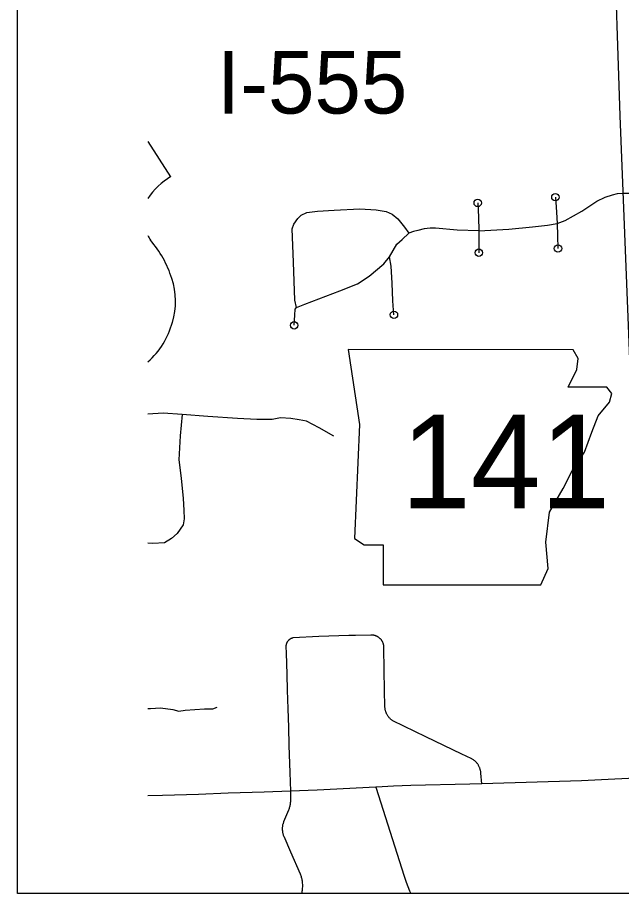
# Model space of a CAD drawing. Extents: x 309348 to 309445, y 336383 to 336484.
# Drawn here: x 309347.661 to 309348.478, y 336395.727 to 336396.912 of the extents above; entities that cross this region are included whole.
import ezdxf

# ---------------------------------------------------------------- set-up
doc = ezdxf.new("R2010")
doc.units = 0
doc.layers.add('R_Annotation', color=7, linetype='Continuous')
doc.layers.add('R_Border Notes', color=7, linetype='Continuous')

msp = doc.modelspace()

# ---------------------------------------------------------------- linework, layer by layer
at = {"layer": 'R_Annotation'}
msp.add_line((309347.8371, 336396.7444), (309347.8678, 336396.6969), dxfattribs=at)
for points in [[(309348.4519, 336397.4614), (309348.5019, 336397.4632), (309348.5032, 336397.4001), (309348.5174, 336397.0394), (309348.5259, 336396.7812), (309348.5516, 336396.1331), (309348.5016, 336396.132), (309348.476, 336396.7794), (309348.4674, 336397.0376), (309348.4532, 336397.3986), (309348.4519, 336397.4614)], [(309348.3884, 336396.6693), (309348.39, 336396.6487), (309348.3907, 336396.6336), (309348.3914, 336396.6167), (309348.3919, 336396.5997)], [(309348.3907, 336396.6336), (309348.4017, 336396.6378), (309348.4244, 336396.6504), (309348.4447, 336396.6639), (309348.4557, 336396.6691), (309348.4657, 336396.6723), (309348.4725, 336396.674), (309348.4793, 336396.6747), (309348.4952, 336396.6745)], [(309348.2833, 336396.6614), (309348.2844, 336396.6422), (309348.2849, 336396.6235), (309348.2849, 336396.5941)], [(309348.0383, 336396.5201), (309348.0361, 336396.5297), (309348.0339, 336396.5814), (309348.0324, 336396.6264), (309348.0343, 336396.6327), (309348.0398, 336396.6404), (309348.0446, 336396.6448), (309348.0523, 336396.6485), (309348.0667, 336396.6504), (309348.0892, 336396.6515), (309348.1236, 336396.6533), (309348.1457, 336396.6522), (309348.1593, 336396.65), (309348.1675, 336396.6463), (309348.1752, 336396.6397), (309348.1844, 336396.6286), (309348.1903, 336396.6205)], [(309348.2849, 336396.6235), (309348.3253, 336396.6261), (309348.3573, 336396.6289), (309348.3779, 336396.6312), (309348.3907, 336396.6336)], [(309348.035, 336396.4958), (309348.0357, 336396.5094), (309348.0365, 336396.5175), (309348.0383, 336396.5201), (309348.0494, 336396.5242), (309348.0966, 336396.5426), (309348.1206, 336396.5518), (309348.1365, 336396.5622), (309348.1564, 336396.5788), (309348.1638, 336396.5884), (309348.1737, 336396.6054), (309348.1811, 336396.612), (309348.1903, 336396.6205)], [(309348.2849, 336396.6235), (309348.2557, 336396.6247), (309348.226, 336396.6273), (309348.219, 336396.6273), (309348.2108, 336396.6263), (309348.2022, 336396.6242), (309348.1966, 336396.6226), (309348.1903, 336396.6205)], [(309348.17, 336396.5101), (309348.1686, 336396.529), (309348.1675, 336396.553), (309348.166, 336396.5758), (309348.1638, 336396.5884)], [(309347.8834, 336396.3752), (309347.8576, 336396.3771), (309347.8371, 336396.3757)], [(309347.8834, 336396.3752), (309347.8808, 336396.3464), (309347.8789, 336396.3138), (309347.8819, 336396.2891), (309347.8849, 336396.2614), (309347.8856, 336396.2457), (309347.886, 336396.2341), (309347.8849, 336396.2258), (309347.8767, 336396.2142), (309347.8692, 336396.2075), (309347.8594, 336396.2015), (309347.8437, 336396.2007), (309347.8371, 336396.201)], [(309348.0886, 336396.3456), (309348.0687, 336396.3572), (309348.0515, 336396.3662), (309348.0418, 336396.3677), (309348.0305, 336396.3699), (309348.0167, 336396.3707), (309348.0051, 336396.3684), (309347.9845, 336396.3684), (309347.9583, 336396.3699), (309347.9182, 336396.3726), (309347.8834, 336396.3752)], [(309348.1472, 336396.0748), (309348.1467, 336396.0751), (309348.1461, 336396.0753), (309348.1456, 336396.0755), (309348.145, 336396.0757), (309348.1445, 336396.0759), (309348.1439, 336396.0761), (309348.1433, 336396.0762), (309348.1428, 336396.0763), (309348.1422, 336396.0764), (309348.1416, 336396.0765), (309348.141, 336396.0766), (309348.1404, 336396.0766), (309348.1398, 336396.0766), (309348.1392, 336396.0766), (309348.1386, 336396.0766), (309348.1181, 336396.076), (309348.1089, 336396.076), (309348.0685, 336396.0746), (309348.0337, 336396.0727), (309348.0333, 336396.0727), (309348.0329, 336396.0726), (309348.0325, 336396.0725), (309348.0321, 336396.0724), (309348.0318, 336396.0722), (309348.0314, 336396.0721), (309348.031, 336396.0719), (309348.0306, 336396.0718), (309348.0303, 336396.0716), (309348.0299, 336396.0714), (309348.0295, 336396.0712), (309348.0292, 336396.071), (309348.0289, 336396.0708), (309348.0285, 336396.0705), (309348.0282, 336396.0703), (309348.0279, 336396.07), (309348.0276, 336396.0697), (309348.0273, 336396.0694), (309348.027, 336396.0692), (309348.0267, 336396.0689), (309348.0265, 336396.0685), (309348.0262, 336396.0682), (309348.026, 336396.0679), (309348.0257, 336396.0676), (309348.0255, 336396.0672), (309348.0253, 336396.0669), (309348.0251, 336396.0665), (309348.025, 336396.0661), (309348.0248, 336396.0658), (309348.0246, 336396.0654), (309348.0245, 336396.065), (309348.0244, 336396.0646), (309348.0242, 336396.0642), (309348.0241, 336396.0638), (309348.0241, 336396.0634), (309348.024, 336396.063), (309348.0239, 336396.0626), (309348.0239, 336396.0622), (309348.0238, 336396.0618), (309348.0238, 336396.0614), (309348.0238, 336396.061), (309348.0238, 336396.0606), (309348.0242, 336396.0525), (309348.0251, 336396.0233), (309348.0257, 336396.0019), (309348.0266, 336395.9767), (309348.0271, 336395.952), (309348.0278, 336395.927), (309348.029, 336395.8904), (309348.0299, 336395.8654)], [(309348.2889, 336395.8752), (309348.2877, 336395.8895), (309348.2876, 336395.8903), (309348.2875, 336395.8912), (309348.2874, 336395.892), (309348.2872, 336395.8928), (309348.287, 336395.8936), (309348.2868, 336395.8944), (309348.2866, 336395.8953), (309348.2863, 336395.896), (309348.286, 336395.8968), (309348.2857, 336395.8976), (309348.2854, 336395.8984), (309348.285, 336395.8991), (309348.2846, 336395.8999), (309348.2842, 336395.9006), (309348.2837, 336395.9013), (309348.2833, 336395.902), (309348.2828, 336395.9027), (309348.2823, 336395.9033), (309348.2817, 336395.904), (309348.2812, 336395.9046), (309348.2806, 336395.9052), (309348.28, 336395.9058), (309348.2794, 336395.9063), (309348.2787, 336395.9069), (309348.2781, 336395.9074), (309348.2774, 336395.9079), (309348.2767, 336395.9084), (309348.276, 336395.9088), (309348.2753, 336395.9092), (309348.2676, 336395.9129), (309348.2617, 336395.9156), (309348.2132, 336395.9388), (309348.1685, 336395.9605), (309348.1678, 336395.9609), (309348.1672, 336395.9614), (309348.1665, 336395.9619), (309348.1659, 336395.9624), (309348.1653, 336395.963), (309348.1647, 336395.9635), (309348.1642, 336395.9641), (309348.1636, 336395.9647), (309348.1631, 336395.9653), (309348.1626, 336395.966), (309348.1621, 336395.9666), (309348.1617, 336395.9673), (309348.1612, 336395.968), (309348.1608, 336395.9687), (309348.1605, 336395.9694), (309348.1601, 336395.9701), (309348.1598, 336395.9709), (309348.1594, 336395.9716), (309348.1592, 336395.9724), (309348.1589, 336395.9731), (309348.1587, 336395.9739), (309348.1585, 336395.9747), (309348.1583, 336395.9755), (309348.1581, 336395.9763), (309348.158, 336395.9771), (309348.1579, 336395.9779), (309348.1578, 336395.9787), (309348.1578, 336395.9795), (309348.1578, 336395.9803), (309348.1574, 336396.0011), (309348.1566, 336396.0298), (309348.1565, 336396.0589), (309348.1565, 336396.0595), (309348.1565, 336396.0601), (309348.1565, 336396.0607), (309348.1564, 336396.0613), (309348.1563, 336396.0618), (309348.1563, 336396.0624), (309348.1562, 336396.063), (309348.156, 336396.0636), (309348.1559, 336396.0642), (309348.1557, 336396.0647), (309348.1555, 336396.0653), (309348.1553, 336396.0658), (309348.1551, 336396.0664), (309348.1549, 336396.0669), (309348.1546, 336396.0675), (309348.1543, 336396.068), (309348.154, 336396.0685), (309348.1537, 336396.069), (309348.1534, 336396.0695), (309348.153, 336396.0699), (309348.1527, 336396.0704), (309348.1523, 336396.0709), (309348.1519, 336396.0713), (309348.1515, 336396.0717), (309348.1511, 336396.0721), (309348.1506, 336396.0725), (309348.1502, 336396.0729), (309348.1497, 336396.0733), (309348.1492, 336396.0736), (309348.1487, 336396.0739), (309348.1482, 336396.0743), (309348.1477, 336396.0745), (309348.1472, 336396.0748)], [(309347.8371, 336395.977), (309347.8404, 336395.9773), (309347.8541, 336395.9781), (309347.8706, 336395.9758), (309347.879, 336395.9738), (309347.8873, 336395.9751), (309347.9137, 336395.9766), (309347.9249, 336395.9766), (309347.9306, 336395.9791)], [(309348.5235, 336395.8842), (309348.4237, 336395.8794), (309348.2889, 336395.8752)], [(309348.2889, 336395.8752), (309348.2726, 336395.875), (309348.1927, 336395.8731), (309348.1695, 336395.8722), (309348.1462, 336395.8708), (309348.1453, 336395.8707)], [(309348.0299, 336395.8654), (309347.9944, 336395.8642), (309347.9456, 336395.8625), (309347.9055, 336395.8609), (309347.8568, 336395.8593), (309347.8371, 336395.8591)], [(309348.0299, 336395.8654), (309348.0298, 336395.8518), (309348.0298, 336395.8507), (309348.0297, 336395.8495), (309348.0295, 336395.8484), (309348.0294, 336395.8473), (309348.0292, 336395.8461), (309348.0289, 336395.845), (309348.0287, 336395.8439), (309348.0283, 336395.8428), (309348.028, 336395.8417), (309348.0276, 336395.8406), (309348.0272, 336395.8396), (309348.0207, 336395.8238), (309348.0204, 336395.823), (309348.0201, 336395.8222), (309348.0199, 336395.8213), (309348.0196, 336395.8205), (309348.0194, 336395.8197), (309348.0193, 336395.8188), (309348.0191, 336395.8179), (309348.019, 336395.8171), (309348.0189, 336395.8162), (309348.0189, 336395.8153), (309348.0189, 336395.8145), (309348.0189, 336395.8136), (309348.0189, 336395.8127), (309348.019, 336395.8119), (309348.0191, 336395.811), (309348.0192, 336395.8101), (309348.0194, 336395.8093), (309348.0196, 336395.8084), (309348.0198, 336395.8076), (309348.02, 336395.8067), (309348.0203, 336395.8059), (309348.0206, 336395.8051), (309348.0209, 336395.8043), (309348.0301, 336395.7831), (309348.0431, 336395.7533), (309348.0435, 336395.7522), (309348.0439, 336395.7511), (309348.0443, 336395.75), (309348.0446, 336395.7489), (309348.0449, 336395.7478), (309348.0452, 336395.7466), (309348.0454, 336395.7455), (309348.0457, 336395.7439), (309348.0459, 336395.7423), (309348.046, 336395.7407), (309348.0461, 336395.7391), (309348.0461, 336395.7375), (309348.0461, 336395.7359), (309348.046, 336395.7343), (309348.0459, 336395.7327), (309348.0457, 336395.7311), (309348.0455, 336395.7295), (309348.0452, 336395.7279), (309348.0449, 336395.7269)], [(309348.1453, 336395.8707), (309348.066, 336395.8666), (309348.0299, 336395.8654)], [(309348.1453, 336395.8707), (309348.1839, 336395.7503), (309348.1867, 336395.742), (309348.1911, 336395.7303), (309348.1926, 336395.7269)]]:
    msp.add_lwpolyline(points, dxfattribs=at)
msp.add_lwpolyline([(309348.1079, 336396.4629), (309348.1232, 336396.3614), (309348.1164, 336396.2074), (309348.1299, 336396.1989), (309348.1553, 336396.1989), (309348.1553, 336396.1447), (309348.3685, 336396.1447), (309348.3787, 336396.1667), (309348.3753, 336396.2023), (309348.3804, 336396.2429), (309348.399, 336396.2751), (309348.4109, 336396.2987), (309348.4278, 336396.3241), (309348.4379, 336396.3512), (309348.4464, 336396.3732), (309348.4616, 336396.3918), (309348.465, 336396.4037), (309348.4582, 336396.4121), (309348.4058, 336396.4121), (309348.4176, 336396.4358), (309348.4193, 336396.4511), (309348.4123, 336396.4628)], close=True, dxfattribs=at)
for centre in [(309348.2833, 336396.6614), (309348.3884, 336396.6693), (309348.2849, 336396.5941), (309348.3919, 336396.5997), (309348.17, 336396.5101), (309348.035, 336396.4958)]:
    msp.add_circle(centre, 0.005, dxfattribs=at)
for centre, radius, start, end in [((309347.9131, 336396.6191), 0.09, 120.0117, 147.5847), ((309347.8933, 336396.6429), 0.0617, 204.4319, 211.1895), ((309347.732, 336396.5165), 0.1439, 17.3087, 41.0435), ((309347.7795, 336396.5282), 0.0951, 342.6181, 19.0424), ((309347.764, 336396.5285), 0.11, 311.6466, 344.8926)]:
    msp.add_arc(centre, radius, start, end, dxfattribs=at)
at = {"layer": 'R_Border Notes'}
for p, q in [((309347.6607, 336395.7269), (309347.6607, 336403.9877)), ((309356.3641, 336395.7269), (309347.6607, 336395.7269))]:
    msp.add_line(p, q, dxfattribs=at)

# ---------------------------------------------------------------- texts
at = {"layer": 'R_Annotation'}
for s, height, p in [('I-555', 0.08451, (309347.9305, 336396.7824)), ('141', 0.12664, (309348.1799, 336396.2482))]:
    msp.add_text(s, height=height, dxfattribs=at).set_placement(p)

doc.saveas('drawing.dxf')
